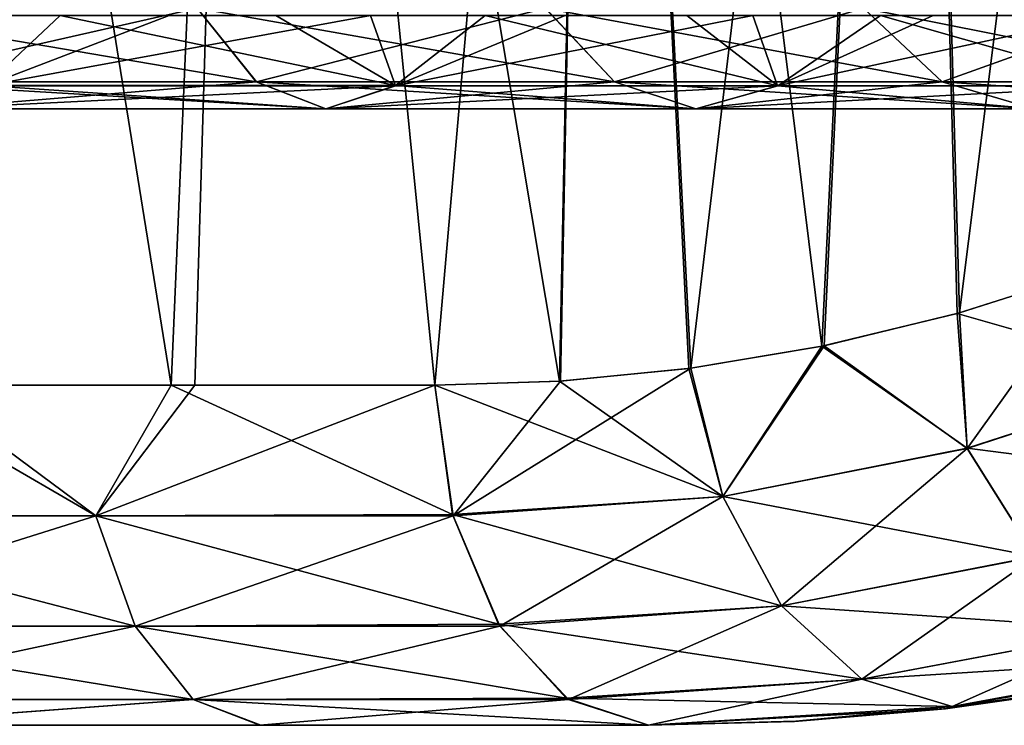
# Model space of a CAD drawing. Header units: millimetres. Extents: x -44.7 to 52.5, y -25.6 to 0.
# Tile 385 of 440: x 47.6 to 49, y -25 to -24. Entities that reach past the tile are written whole.
import ezdxf

# ---------------------------------------------------------------- set-up
doc = ezdxf.new("R2010")
doc.units = ezdxf.units.MM
doc.header["$LTSCALE"] = 65.185185
for name, color, linetype in [('15', 7, 'CONTINUOUS'), ('2', 7, 'CONTINUOUS'), ('390', 7, 'CONTINUOUS'), ('395', 7, 'CONTINUOUS'), ('398', 7, 'CONTINUOUS'), ('399', 7, 'CONTINUOUS'), ('400', 7, 'CONTINUOUS'), ('402', 7, 'CONTINUOUS'), ('404', 7, 'CONTINUOUS'), ('405', 7, 'CONTINUOUS')]:
    doc.layers.add(name, color=color, linetype=linetype)

msp = doc.modelspace()

# ---------------------------------------------------------------- linework, layer by layer
at = {"layer": '15', "linetype": 'Continuous'}
for points in [[(48.9362, -24.9766, 27.7136), (48.9392, -24.9762, -27.7161), (49.1562, -24.9455, 27.8961), (48.9362, -24.9766, 27.7136)], [(48.9392, -24.9762, -27.7161), (49.16, -24.9448, -27.8995), (49.1562, -24.9455, 27.8961), (48.9392, -24.9762, -27.7161)], [(48.722, -24.9944, 27.5514), (48.7238, -24.9943, -27.5526), (48.9362, -24.9766, 27.7136), (48.722, -24.9944, 27.5514)], [(48.7238, -24.9943, -27.5526), (48.9392, -24.9762, -27.7161), (48.9362, -24.9766, 27.7136), (48.7238, -24.9943, -27.5526)], [(48.5148, -25, 27.4079), (48.5148, -25, -27.4079), (48.7238, -24.9943, -27.5526), (48.5148, -25, 27.4079)], [(48.5148, -25, 27.4079), (48.7238, -24.9943, -27.5526), (48.722, -24.9944, 27.5514), (48.5148, -25, 27.4079)]]:
    msp.add_3dface(points, dxfattribs=at)
at = {"layer": '2', "linetype": 'Continuous'}
for points in [[(47.3759, -25, -26.7279), (47.9631, -25, -27.034), (47.3776, -25, 26.7287), (47.3759, -25, -26.7279)], [(47.3776, -25, 26.7287), (47.9631, -25, -27.034), (47.9643, -25, 27.0347), (47.3776, -25, 26.7287)], [(47.9631, -25, -27.034), (48.5148, -25, -27.4079), (47.9643, -25, 27.0347), (47.9631, -25, -27.034)], [(48.5148, -25, -27.4079), (48.5148, -25, 27.4079), (47.9643, -25, 27.0347), (48.5148, -25, -27.4079)]]:
    msp.add_3dface(points, dxfattribs=at)
at = {"layer": '390', "linetype": 'Continuous'}
for points in [[(47.8371, -24.5174, 27.5432), (47.4136, -21.8914, 27.4037), (47.4109, -24.5174, 27.299), (47.8371, -24.5174, 27.5432)], [(47.9495, -21.8914, 27.7278), (47.4136, -21.8914, 27.4037), (47.8371, -24.5174, 27.5432), (47.9495, -21.8914, 27.7278)], [(48.2111, -24.5174, 27.8047), (47.9495, -21.8914, 27.7278), (47.8371, -24.5174, 27.5432), (48.2111, -24.5174, 27.8047)], [(48.4413, -21.8914, 28.1131), (47.9495, -21.8914, 27.7278), (48.3883, -24.5118, 27.9467), (48.4413, -21.8914, 28.1131)], [(47.9495, -21.8914, 27.7278), (48.2111, -24.5174, 27.8047), (48.3883, -24.5118, 27.9467), (47.9495, -21.8914, 27.7278)], [(48.5719, -24.4937, 28.1084), (48.4413, -21.8914, 28.1131), (48.3883, -24.5118, 27.9467), (48.5719, -24.4937, 28.1084)], [(48.8857, -21.8914, 28.5572), (48.4413, -21.8914, 28.1131), (48.7606, -24.4621, 28.292), (48.8857, -21.8914, 28.5572)], [(48.7606, -24.4621, 28.292), (48.4413, -21.8914, 28.1131), (48.5719, -24.4937, 28.1084), (48.7606, -24.4621, 28.292)], [(48.9525, -24.416, 28.4997), (48.8857, -21.8914, 28.5572), (48.7606, -24.4621, 28.292), (48.9525, -24.416, 28.4997)], [(49.273, -21.8914, 29.0517), (48.8857, -21.8914, 28.5572), (49.336, -24.2789, 28.9962), (49.273, -21.8914, 29.0517)], [(49.336, -24.2789, 28.9962), (48.8857, -21.8914, 28.5572), (49.1452, -24.3549, 28.7336), (49.336, -24.2789, 28.9962)], [(49.1452, -24.3549, 28.7336), (48.8857, -21.8914, 28.5572), (48.9525, -24.416, 28.4997), (49.1452, -24.3549, 28.7336)]]:
    msp.add_3dface(points, dxfattribs=at)
at = {"layer": '395', "linetype": 'Continuous'}
for points in [[(47.4136, -21.8914, -27.4037), (47.9495, -21.8914, -27.7278), (47.48, -24.5174, -27.3351), (47.4136, -21.8914, -27.4037)], [(47.48, -24.5174, -27.3351), (47.9495, -21.8914, -27.7278), (47.8708, -24.5174, -27.5649), (47.48, -24.5174, -27.3351)], [(47.8708, -24.5174, -27.5649), (47.9495, -21.8914, -27.7278), (48.2111, -24.5174, -27.8047), (47.8708, -24.5174, -27.5649)], [(47.9495, -21.8914, -27.7278), (48.4413, -21.8914, -28.1131), (48.2111, -24.5174, -27.8047), (47.9495, -21.8914, -27.7278)], [(48.2111, -24.5174, -27.8047), (48.4413, -21.8914, -28.1131), (48.3898, -24.5117, -27.948), (48.2111, -24.5174, -27.8047)], [(48.3898, -24.5117, -27.948), (48.4413, -21.8914, -28.1131), (48.5745, -24.4934, -28.1108), (48.3898, -24.5117, -27.948)], [(48.4413, -21.8914, -28.1131), (48.8857, -21.8914, -28.5572), (48.5745, -24.4934, -28.1108), (48.4413, -21.8914, -28.1131)], [(48.5745, -24.4934, -28.1108), (48.8857, -21.8914, -28.5572), (48.7638, -24.4615, -28.2953), (48.5745, -24.4934, -28.1108)], [(48.7638, -24.4615, -28.2953), (48.8857, -21.8914, -28.5572), (48.9562, -24.415, -28.5039), (48.7638, -24.4615, -28.2953)], [(48.8857, -21.8914, -28.5572), (49.273, -21.8914, -29.0517), (48.9562, -24.415, -28.5039), (48.8857, -21.8914, -28.5572)], [(48.9562, -24.415, -28.5039), (49.273, -21.8914, -29.0517), (49.1492, -24.3535, -28.7388), (48.9562, -24.415, -28.5039)]]:
    msp.add_3dface(points, dxfattribs=at)
at = {"layer": '398', "linetype": 'Continuous'}
for points in [[(47.4109, -24.5174, 27.299), (47.1868, -24.703, 27.1437), (47.73, -24.703, 27.427), (47.4109, -24.5174, 27.299)], [(47.8371, -24.5174, 27.5432), (47.4109, -24.5174, 27.299), (47.73, -24.703, 27.427), (47.8371, -24.5174, 27.5432)], [(47.8371, -24.5174, 27.5432), (47.73, -24.703, 27.427), (48.2366, -24.7009, 27.7715), (47.8371, -24.5174, 27.5432)], [(48.2111, -24.5174, 27.8047), (47.8371, -24.5174, 27.5432), (48.2366, -24.7009, 27.7715), (48.2111, -24.5174, 27.8047)], [(47.2317, -24.8595, 27.0439), (47.7861, -24.8595, 27.333), (47.1868, -24.703, 27.1437), (47.2317, -24.8595, 27.0439)], [(47.1868, -24.703, 27.1437), (47.7861, -24.8595, 27.333), (47.73, -24.703, 27.427), (47.1868, -24.703, 27.1437)], [(48.2366, -24.7009, 27.7715), (47.73, -24.703, 27.427), (48.3018, -24.8566, 27.6862), (48.2366, -24.7009, 27.7715)], [(47.7861, -24.8595, 27.333), (48.3018, -24.8566, 27.6862), (47.73, -24.703, 27.427), (47.7861, -24.8595, 27.333)], [(47.2975, -24.9636, 26.8979), (47.8682, -24.9636, 27.1955), (47.2317, -24.8595, 27.0439), (47.2975, -24.9636, 26.8979)], [(47.2317, -24.8595, 27.0439), (47.8682, -24.9636, 27.1955), (47.7861, -24.8595, 27.333), (47.2317, -24.8595, 27.0439)], [(48.3018, -24.8566, 27.6862), (47.7861, -24.8595, 27.333), (48.3976, -24.9613, 27.5611), (48.3018, -24.8566, 27.6862)], [(47.8682, -24.9636, 27.1955), (48.3976, -24.9613, 27.5611), (47.7861, -24.8595, 27.333), (47.8682, -24.9636, 27.1955)], [(47.2975, -24.9636, 26.8979), (47.3776, -25, 26.7287), (47.8682, -24.9636, 27.1955), (47.2975, -24.9636, 26.8979)], [(47.3776, -25, 26.7287), (47.9643, -25, 27.0347), (47.8682, -24.9636, 27.1955), (47.3776, -25, 26.7287)], [(48.3976, -24.9613, 27.5611), (47.8682, -24.9636, 27.1955), (48.5148, -25, 27.4079), (48.3976, -24.9613, 27.5611)], [(47.9643, -25, 27.0347), (48.5148, -25, 27.4079), (47.8682, -24.9636, 27.1955), (47.9643, -25, 27.0347)]]:
    msp.add_3dface(points, dxfattribs=at)
at = {"layer": '399', "linetype": 'Continuous'}
for points in [[(49.1452, -24.3549, 28.7336), (48.9525, -24.416, 28.4997), (49.2741, -24.5073, 28.835), (49.1452, -24.3549, 28.7336)], [(48.9525, -24.416, 28.4997), (48.7606, -24.4621, 28.292), (48.9668, -24.607, 28.4523), (48.9525, -24.416, 28.4997)], [(48.9525, -24.416, 28.4997), (48.9668, -24.607, 28.4523), (49.2741, -24.5073, 28.835), (48.9525, -24.416, 28.4997)], [(48.7606, -24.4621, 28.292), (48.5719, -24.4937, 28.1084), (48.62, -24.6754, 28.096), (48.7606, -24.4621, 28.292)], [(48.7606, -24.4621, 28.292), (48.62, -24.6754, 28.096), (48.9668, -24.607, 28.4523), (48.7606, -24.4621, 28.292)], [(48.5719, -24.4937, 28.1084), (48.3883, -24.5118, 27.9467), (48.62, -24.6754, 28.096), (48.5719, -24.4937, 28.1084)], [(48.3883, -24.5118, 27.9467), (48.2111, -24.5174, 27.8047), (48.62, -24.6754, 28.096), (48.3883, -24.5118, 27.9467)], [(48.9668, -24.607, 28.4523), (49.3796, -24.6596, 28.7969), (49.2741, -24.5073, 28.835), (48.9668, -24.607, 28.4523)], [(48.2111, -24.5174, 27.8047), (48.2366, -24.7009, 27.7715), (48.62, -24.6754, 28.096), (48.2111, -24.5174, 27.8047)], [(48.62, -24.6754, 28.096), (49.0633, -24.7607, 28.399), (48.9668, -24.607, 28.4523), (48.62, -24.6754, 28.096)], [(49.0633, -24.7607, 28.399), (49.3796, -24.6596, 28.7969), (48.9668, -24.607, 28.4523), (49.0633, -24.7607, 28.399)], [(48.2366, -24.7009, 27.7715), (48.7033, -24.8305, 28.0267), (48.62, -24.6754, 28.096), (48.2366, -24.7009, 27.7715)], [(48.7033, -24.8305, 28.0267), (49.0633, -24.7607, 28.399), (48.62, -24.6754, 28.096), (48.7033, -24.8305, 28.0267)], [(48.2366, -24.7009, 27.7715), (48.3018, -24.8566, 27.6862), (48.7033, -24.8305, 28.0267), (48.2366, -24.7009, 27.7715)], [(48.7033, -24.8305, 28.0267), (49.1918, -24.864, 28.3064), (49.0633, -24.7607, 28.399), (48.7033, -24.8305, 28.0267)], [(48.3018, -24.8566, 27.6862), (48.8174, -24.9347, 27.9176), (48.7033, -24.8305, 28.0267), (48.3018, -24.8566, 27.6862)], [(48.8174, -24.9347, 27.9176), (49.1918, -24.864, 28.3064), (48.7033, -24.8305, 28.0267), (48.8174, -24.9347, 27.9176)], [(48.3018, -24.8566, 27.6862), (48.3976, -24.9613, 27.5611), (48.8174, -24.9347, 27.9176), (48.3018, -24.8566, 27.6862)], [(48.8174, -24.9347, 27.9176), (49.3339, -24.9021, 28.1875), (49.1918, -24.864, 28.3064), (48.8174, -24.9347, 27.9176)], [(48.9458, -24.9732, 27.7842), (49.3339, -24.9021, 28.1875), (48.8174, -24.9347, 27.9176), (48.9458, -24.9732, 27.7842)], [(49.1562, -24.9455, 27.8961), (49.3802, -24.9002, 28.1007), (48.9458, -24.9732, 27.7842), (49.1562, -24.9455, 27.8961)], [(48.9458, -24.9732, 27.7842), (49.3802, -24.9002, 28.1007), (49.3339, -24.9021, 28.1875), (48.9458, -24.9732, 27.7842)], [(48.3976, -24.9613, 27.5611), (48.9458, -24.9732, 27.7842), (48.8174, -24.9347, 27.9176), (48.3976, -24.9613, 27.5611)], [(48.9362, -24.9766, 27.7136), (49.1562, -24.9455, 27.8961), (48.9458, -24.9732, 27.7842), (48.9362, -24.9766, 27.7136)], [(48.3976, -24.9613, 27.5611), (48.5148, -25, 27.4079), (48.9458, -24.9732, 27.7842), (48.3976, -24.9613, 27.5611)], [(48.5148, -25, 27.4079), (48.9362, -24.9766, 27.7136), (48.9458, -24.9732, 27.7842), (48.5148, -25, 27.4079)], [(48.722, -24.9944, 27.5514), (48.9362, -24.9766, 27.7136), (48.5148, -25, 27.4079), (48.722, -24.9944, 27.5514)]]:
    msp.add_3dface(points, dxfattribs=at)
at = {"layer": '400', "linetype": 'Continuous'}
for points in [[(47.8741, -23.9826, 36.5742), (47.4123, -24.0871, 37.0093), (47.3439, -23.9826, 36.8672), (47.8741, -23.9826, 36.5742)], [(47.6793, -23.9932, 37.4704), (47.3643, -23.9932, 37.6138), (47.5735, -24.0925, 37.3439), (47.6793, -23.9932, 37.4704)], [(47.958, -24.0871, 36.7076), (47.4123, -24.0871, 37.0093), (47.8741, -23.9826, 36.5742), (47.958, -24.0871, 36.7076)], [(48.1556, -24.0925, 37.0221), (47.6793, -23.9932, 37.4704), (47.5735, -24.0925, 37.3439), (48.1556, -24.0925, 37.0221)], [(47.9857, -23.9932, 37.3094), (47.6793, -23.9932, 37.4704), (48.1556, -24.0925, 37.0221), (47.9857, -23.9932, 37.3094)], [(48.3682, -23.9826, 36.2236), (47.958, -24.0871, 36.7076), (47.8741, -23.9826, 36.5742), (48.3682, -23.9826, 36.2236)], [(48.4665, -24.0871, 36.3468), (47.958, -24.0871, 36.7076), (48.3682, -23.9826, 36.2236), (48.4665, -24.0871, 36.3468)], [(48.2826, -23.9932, 37.1312), (47.9857, -23.9932, 37.3094), (48.1556, -24.0925, 37.0221), (48.2826, -23.9932, 37.1312)], [(48.698, -24.0926, 36.6372), (48.2826, -23.9932, 37.1312), (48.1556, -24.0925, 37.0221), (48.698, -24.0926, 36.6372)], [(48.569, -23.9932, 36.9363), (48.2826, -23.9932, 37.1312), (48.698, -24.0926, 36.6372), (48.569, -23.9932, 36.9363)], [(48.8199, -23.9825, 35.8199), (48.4665, -24.0871, 36.3468), (48.3682, -23.9826, 36.2236), (48.8199, -23.9825, 35.8199)], [(48.9313, -24.0871, 35.9313), (48.4665, -24.0871, 36.3468), (48.8199, -23.9825, 35.8199), (48.9313, -24.0871, 35.9313)], [(48.8438, -23.9932, 36.7254), (48.569, -23.9932, 36.9363), (48.698, -24.0926, 36.6372), (48.8438, -23.9932, 36.7254)], [(49.1939, -24.0926, 36.1939), (48.8438, -23.9932, 36.7254), (48.698, -24.0926, 36.6372), (49.1939, -24.0926, 36.1939)], [(49.2235, -23.9825, 35.3681), (48.9313, -24.0871, 35.9313), (48.8199, -23.9825, 35.8199), (49.2235, -23.9825, 35.3681)], [(49.106, -23.9932, 36.4995), (48.8438, -23.9932, 36.7254), (49.1939, -24.0926, 36.1939), (49.106, -23.9932, 36.4995)], [(49.3467, -24.087, 35.4664), (48.9313, -24.0871, 35.9313), (49.2235, -23.9825, 35.3681), (49.3467, -24.087, 35.4664)], [(47.958, -24.0871, 36.7076), (47.4927, -24.1256, 37.1761), (47.4123, -24.0871, 37.0093), (47.958, -24.0871, 36.7076)], [(48.0565, -24.1256, 36.8644), (47.4927, -24.1256, 37.1761), (47.958, -24.0871, 36.7076), (48.0565, -24.1256, 36.8644)], [(48.0565, -24.1256, 36.8644), (47.5735, -24.0925, 37.3439), (47.4927, -24.1256, 37.1761), (48.0565, -24.1256, 36.8644)], [(48.1556, -24.0925, 37.0221), (47.5735, -24.0925, 37.3439), (48.0565, -24.1256, 36.8644), (48.1556, -24.0925, 37.0221)], [(48.4665, -24.0871, 36.3468), (48.0565, -24.1256, 36.8644), (47.958, -24.0871, 36.7076), (48.4665, -24.0871, 36.3468)], [(48.5819, -24.1256, 36.4916), (48.0565, -24.1256, 36.8644), (48.4665, -24.0871, 36.3468), (48.5819, -24.1256, 36.4916)], [(48.5819, -24.1256, 36.4916), (48.1556, -24.0925, 37.0221), (48.0565, -24.1256, 36.8644), (48.5819, -24.1256, 36.4916)], [(48.698, -24.0926, 36.6372), (48.1556, -24.0925, 37.0221), (48.5819, -24.1256, 36.4916), (48.698, -24.0926, 36.6372)], [(48.9313, -24.0871, 35.9313), (48.5819, -24.1256, 36.4916), (48.4665, -24.0871, 36.3468), (48.9313, -24.0871, 35.9313)], [(49.0622, -24.1256, 36.0622), (48.5819, -24.1256, 36.4916), (48.9313, -24.0871, 35.9313), (49.0622, -24.1256, 36.0622)], [(49.0622, -24.1256, 36.0622), (48.698, -24.0926, 36.6372), (48.5819, -24.1256, 36.4916), (49.0622, -24.1256, 36.0622)], [(49.1939, -24.0926, 36.1939), (48.698, -24.0926, 36.6372), (49.0622, -24.1256, 36.0622), (49.1939, -24.0926, 36.1939)], [(49.3467, -24.087, 35.4664), (49.0622, -24.1256, 36.0622), (48.9313, -24.0871, 35.9313), (49.3467, -24.087, 35.4664)]]:
    msp.add_3dface(points, dxfattribs=at)
at = {"layer": '402', "linetype": 'Continuous'}
for points in [[(47.1868, -24.703, -27.1437), (47.48, -24.5174, -27.3351), (47.73, -24.703, -27.427), (47.1868, -24.703, -27.1437)], [(47.48, -24.5174, -27.3351), (47.8708, -24.5174, -27.5649), (47.73, -24.703, -27.427), (47.48, -24.5174, -27.3351)], [(47.8708, -24.5174, -27.5649), (48.2111, -24.5174, -27.8047), (47.73, -24.703, -27.427), (47.8708, -24.5174, -27.5649)], [(47.73, -24.703, -27.427), (48.2111, -24.5174, -27.8047), (48.2371, -24.703, -27.7708), (47.73, -24.703, -27.427)], [(47.1868, -24.703, -27.1437), (47.73, -24.703, -27.427), (47.2317, -24.8595, -27.0439), (47.1868, -24.703, -27.1437)], [(47.73, -24.703, -27.427), (47.7861, -24.8595, -27.333), (47.2317, -24.8595, -27.0439), (47.73, -24.703, -27.427)], [(47.73, -24.703, -27.427), (48.2371, -24.703, -27.7708), (47.7861, -24.8595, -27.333), (47.73, -24.703, -27.427)], [(47.7861, -24.8595, -27.333), (48.2371, -24.703, -27.7708), (48.3037, -24.8595, -27.6838), (47.7861, -24.8595, -27.333)], [(47.7861, -24.8595, -27.333), (47.2975, -24.9636, -26.8979), (47.2317, -24.8595, -27.0439), (47.7861, -24.8595, -27.333)], [(47.8682, -24.9636, -27.1955), (47.2975, -24.9636, -26.8979), (47.7861, -24.8595, -27.333), (47.8682, -24.9636, -27.1955)], [(48.3037, -24.8595, -27.6838), (47.8682, -24.9636, -27.1955), (47.7861, -24.8595, -27.333), (48.3037, -24.8595, -27.6838)], [(48.401, -24.9636, -27.5567), (47.8682, -24.9636, -27.1955), (48.3037, -24.8595, -27.6838), (48.401, -24.9636, -27.5567)], [(47.8682, -24.9636, -27.1955), (47.3759, -25, -26.7279), (47.2975, -24.9636, -26.8979), (47.8682, -24.9636, -27.1955)], [(47.9631, -25, -27.034), (47.3759, -25, -26.7279), (47.8682, -24.9636, -27.1955), (47.9631, -25, -27.034)], [(48.401, -24.9636, -27.5567), (47.9631, -25, -27.034), (47.8682, -24.9636, -27.1955), (48.401, -24.9636, -27.5567)], [(48.5148, -25, -27.4079), (47.9631, -25, -27.034), (48.401, -24.9636, -27.5567), (48.5148, -25, -27.4079)]]:
    msp.add_3dface(points, dxfattribs=at)
at = {"layer": '404', "linetype": 'Continuous'}
for points in [[(47.4122, -24.087, -37.009), (47.9579, -24.087, -36.7075), (47.3438, -23.9824, -36.867), (47.4122, -24.087, -37.009)], [(47.3438, -23.9824, -36.867), (47.9579, -24.087, -36.7075), (47.8741, -23.9824, -36.574), (47.3438, -23.9824, -36.867)], [(47.5407, -23.9932, -37.5362), (47.8344, -23.9932, -37.3917), (47.5733, -24.0926, -37.3436), (47.5407, -23.9932, -37.5362)], [(47.8344, -23.9932, -37.3917), (48.1198, -23.9932, -37.2317), (47.5733, -24.0926, -37.3436), (47.8344, -23.9932, -37.3917)], [(47.5733, -24.0926, -37.3436), (48.1198, -23.9932, -37.2317), (48.1555, -24.0926, -37.0219), (47.5733, -24.0926, -37.3436)], [(47.9579, -24.087, -36.7075), (48.4664, -24.087, -36.3467), (47.8741, -23.9824, -36.574), (47.9579, -24.087, -36.7075)], [(47.8741, -23.9824, -36.574), (48.4664, -24.087, -36.3467), (48.3681, -23.9825, -36.2235), (47.8741, -23.9824, -36.574)], [(48.1198, -23.9932, -37.2317), (48.3961, -23.9932, -37.0567), (48.1555, -24.0926, -37.0219), (48.1198, -23.9932, -37.2317)], [(48.3961, -23.9932, -37.0567), (48.6625, -23.9932, -36.8672), (48.1555, -24.0926, -37.0219), (48.3961, -23.9932, -37.0567)], [(48.1555, -24.0926, -37.0219), (48.6625, -23.9932, -36.8672), (48.6979, -24.0926, -36.6371), (48.1555, -24.0926, -37.0219)], [(48.4664, -24.087, -36.3467), (48.9313, -24.0871, -35.9313), (48.3681, -23.9825, -36.2235), (48.4664, -24.087, -36.3467)], [(48.3681, -23.9825, -36.2235), (48.9313, -24.0871, -35.9313), (48.8199, -23.9825, -35.8199), (48.3681, -23.9825, -36.2235)], [(48.6625, -23.9932, -36.8672), (48.9184, -23.9932, -36.6638), (48.6979, -24.0926, -36.6371), (48.6625, -23.9932, -36.8672)], [(48.9184, -23.9932, -36.6638), (49.1629, -23.9932, -36.4468), (48.6979, -24.0926, -36.6371), (48.9184, -23.9932, -36.6638)], [(48.6979, -24.0926, -36.6371), (49.1629, -23.9932, -36.4468), (49.1939, -24.0926, -36.1939), (48.6979, -24.0926, -36.6371)], [(48.9313, -24.0871, -35.9313), (49.3468, -24.0871, -35.4665), (48.8199, -23.9825, -35.8199), (48.9313, -24.0871, -35.9313)], [(48.8199, -23.9825, -35.8199), (49.3468, -24.0871, -35.4665), (49.2236, -23.9826, -35.3682), (48.8199, -23.9825, -35.8199)], [(47.4925, -24.1256, -37.1758), (48.0564, -24.1256, -36.8642), (47.4122, -24.087, -37.009), (47.4925, -24.1256, -37.1758)], [(47.4122, -24.087, -37.009), (48.0564, -24.1256, -36.8642), (47.9579, -24.087, -36.7075), (47.4122, -24.087, -37.009)], [(47.5733, -24.0926, -37.3436), (48.1555, -24.0926, -37.0219), (47.4925, -24.1256, -37.1758), (47.5733, -24.0926, -37.3436)], [(47.4925, -24.1256, -37.1758), (48.1555, -24.0926, -37.0219), (48.0564, -24.1256, -36.8642), (47.4925, -24.1256, -37.1758)], [(48.0564, -24.1256, -36.8642), (48.5818, -24.1256, -36.4915), (47.9579, -24.087, -36.7075), (48.0564, -24.1256, -36.8642)], [(47.9579, -24.087, -36.7075), (48.5818, -24.1256, -36.4915), (48.4664, -24.087, -36.3467), (47.9579, -24.087, -36.7075)], [(48.1555, -24.0926, -37.0219), (48.6979, -24.0926, -36.6371), (48.0564, -24.1256, -36.8642), (48.1555, -24.0926, -37.0219)], [(48.0564, -24.1256, -36.8642), (48.6979, -24.0926, -36.6371), (48.5818, -24.1256, -36.4915), (48.0564, -24.1256, -36.8642)], [(48.5818, -24.1256, -36.4915), (49.0622, -24.1256, -36.0622), (48.4664, -24.087, -36.3467), (48.5818, -24.1256, -36.4915)], [(48.4664, -24.087, -36.3467), (49.0622, -24.1256, -36.0622), (48.9313, -24.0871, -35.9313), (48.4664, -24.087, -36.3467)], [(48.6979, -24.0926, -36.6371), (49.1939, -24.0926, -36.1939), (48.5818, -24.1256, -36.4915), (48.6979, -24.0926, -36.6371)], [(48.5818, -24.1256, -36.4915), (49.1939, -24.0926, -36.1939), (49.0622, -24.1256, -36.0622), (48.5818, -24.1256, -36.4915)], [(49.0622, -24.1256, -36.0622), (49.4916, -24.1256, -35.5819), (48.9313, -24.0871, -35.9313), (49.0622, -24.1256, -36.0622)], [(48.9313, -24.0871, -35.9313), (49.4916, -24.1256, -35.5819), (49.3468, -24.0871, -35.4665), (48.9313, -24.0871, -35.9313)]]:
    msp.add_3dface(points, dxfattribs=at)
at = {"layer": '405', "linetype": 'Continuous'}
for points in [[(48.9562, -24.415, -28.5039), (49.1492, -24.3535, -28.7388), (48.9668, -24.6072, -28.4522), (48.9562, -24.415, -28.5039)], [(49.1492, -24.3535, -28.7388), (49.2741, -24.5076, -28.8349), (48.9668, -24.6072, -28.4522), (49.1492, -24.3535, -28.7388)], [(48.7638, -24.4615, -28.2953), (48.9562, -24.415, -28.5039), (48.9668, -24.6072, -28.4522), (48.7638, -24.4615, -28.2953)], [(48.5745, -24.4934, -28.1108), (48.7638, -24.4615, -28.2953), (48.6201, -24.6755, -28.0959), (48.5745, -24.4934, -28.1108)], [(48.7638, -24.4615, -28.2953), (48.9668, -24.6072, -28.4522), (48.6201, -24.6755, -28.0959), (48.7638, -24.4615, -28.2953)], [(48.3898, -24.5117, -27.948), (48.5745, -24.4934, -28.1108), (48.2371, -24.703, -27.7708), (48.3898, -24.5117, -27.948)], [(48.2371, -24.703, -27.7708), (48.5745, -24.4934, -28.1108), (48.6201, -24.6755, -28.0959), (48.2371, -24.703, -27.7708)], [(48.2111, -24.5174, -27.8047), (48.3898, -24.5117, -27.948), (48.2371, -24.703, -27.7708), (48.2111, -24.5174, -27.8047)], [(49.2741, -24.5076, -28.8349), (49.0633, -24.7608, -28.3989), (48.9668, -24.6072, -28.4522), (49.2741, -24.5076, -28.8349)], [(48.9668, -24.6072, -28.4522), (48.7034, -24.8305, -28.0267), (48.6201, -24.6755, -28.0959), (48.9668, -24.6072, -28.4522)], [(49.0633, -24.7608, -28.3989), (48.7034, -24.8305, -28.0267), (48.9668, -24.6072, -28.4522), (49.0633, -24.7608, -28.3989)], [(48.3037, -24.8595, -27.6838), (48.2371, -24.703, -27.7708), (48.6201, -24.6755, -28.0959), (48.3037, -24.8595, -27.6838)], [(48.7034, -24.8305, -28.0267), (48.3037, -24.8595, -27.6838), (48.6201, -24.6755, -28.0959), (48.7034, -24.8305, -28.0267)], [(49.0633, -24.7608, -28.3989), (48.8174, -24.9347, -27.9175), (48.7034, -24.8305, -28.0267), (49.0633, -24.7608, -28.3989)], [(49.1919, -24.8641, -28.3062), (48.8174, -24.9347, -27.9175), (49.0633, -24.7608, -28.3989), (49.1919, -24.8641, -28.3062)], [(48.401, -24.9636, -27.5567), (48.3037, -24.8595, -27.6838), (48.7034, -24.8305, -28.0267), (48.401, -24.9636, -27.5567)], [(48.8174, -24.9347, -27.9175), (48.401, -24.9636, -27.5567), (48.7034, -24.8305, -28.0267), (48.8174, -24.9347, -27.9175)], [(49.1919, -24.8641, -28.3062), (48.9458, -24.9732, -27.7841), (48.8174, -24.9347, -27.9175), (49.1919, -24.8641, -28.3062)], [(49.334, -24.9021, -28.1873), (48.9458, -24.9732, -27.7841), (49.1919, -24.8641, -28.3062), (49.334, -24.9021, -28.1873)], [(49.334, -24.9021, -28.1873), (49.16, -24.9448, -27.8995), (48.9458, -24.9732, -27.7841), (49.334, -24.9021, -28.1873)], [(48.5148, -25, -27.4079), (48.401, -24.9636, -27.5567), (48.8174, -24.9347, -27.9175), (48.5148, -25, -27.4079)], [(48.9458, -24.9732, -27.7841), (48.5148, -25, -27.4079), (48.8174, -24.9347, -27.9175), (48.9458, -24.9732, -27.7841)], [(49.16, -24.9448, -27.8995), (48.9392, -24.9762, -27.7161), (48.9458, -24.9732, -27.7841), (49.16, -24.9448, -27.8995)], [(48.7238, -24.9943, -27.5526), (48.5148, -25, -27.4079), (48.9458, -24.9732, -27.7841), (48.7238, -24.9943, -27.5526)], [(48.9392, -24.9762, -27.7161), (48.7238, -24.9943, -27.5526), (48.9458, -24.9732, -27.7841), (48.9392, -24.9762, -27.7161)]]:
    msp.add_3dface(points, dxfattribs=at)

doc.saveas('drawing.dxf')
